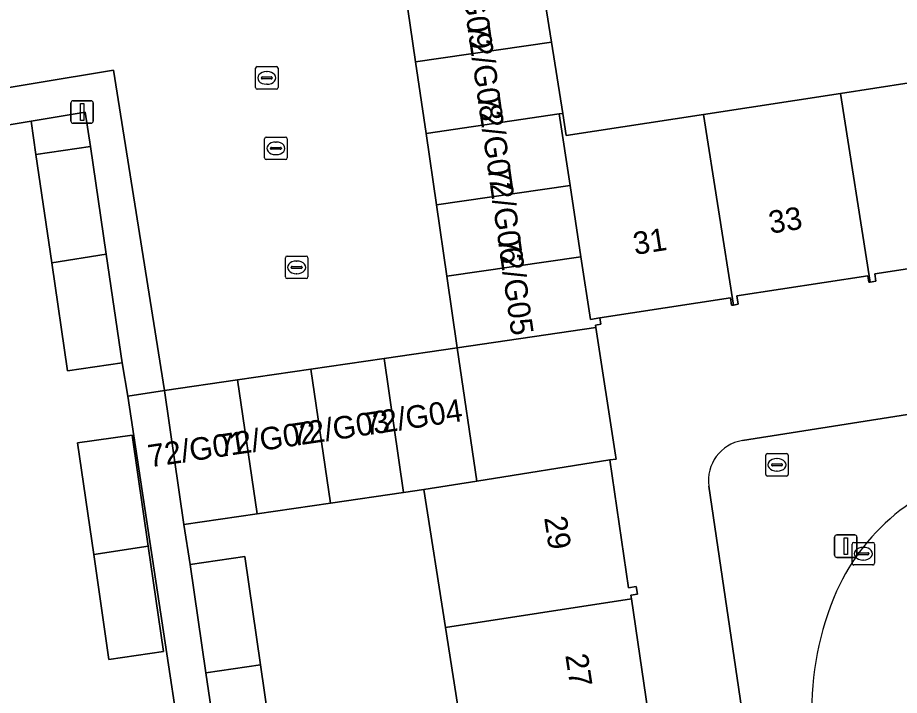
# Model space of a CAD drawing. Extents: x 160077 to 160948, y 386481 to 387498.
# Drawn here: x 160654.75 to 160693.87, y 387186.07 to 387216.16 of the extents above; entities that cross this region are included whole.
import ezdxf

# ---------------------------------------------------------------- set-up
doc = ezdxf.new("R2010")
doc.units = 0
for name, color, linetype in [('IMGEO_Brandkraan', 7, 'Continuous'), ('IMGEO_Erf', 7, 'Continuous'), ('IMGEO_Kolk', 7, 'Continuous'), ('IMGEO_Lichtmast', 7, 'Continuous'), ('IMGEO_Muur', 7, 'Continuous'), ('IMGEO_Pand', 7, 'Continuous'), ('IMGEO_Pand_nummerreeks', 7, 'Continuous'), ('IMGEO_Rijbaan_lokaal_open', 7, 'Continuous'), ('IMGEO_Rioolput', 7, 'Continuous'), ('IMGEO_Voetpad_open', 7, 'Continuous')]:
    doc.layers.add(name, color=color, linetype=linetype)

msp = doc.modelspace()

# ---------------------------------------------------------------- linework, layer by layer
at = {"layer": 'IMGEO_Brandkraan'}
for p, q in [((160687.943, 387195.88), (160687.943, 387196.732)), ((160688.018, 387196.806), (160688.87, 387196.806)), ((160688.431, 387196.586), (160688.456, 387196.586)), ((160688.944, 387196.732), (160688.944, 387195.88)), ((160688.202, 387196.3), (160688.202, 387196.312)), ((160688.64, 387196.263), (160688.242, 387196.263)), ((160688.245, 387196.349), (160688.643, 387196.349)), ((160688.686, 387196.312), (160688.686, 387196.3)), ((160688.87, 387195.806), (160688.018, 387195.806)), ((160688.454, 387196.026), (160688.429, 387196.026))]:
    msp.add_line(p, q, dxfattribs=at)
for points in [[(160687.943, 387195.88), (160687.943, 387196.732)], [(160688.018, 387196.806), (160688.87, 387196.806)], [(160688.944, 387196.732), (160688.944, 387195.88)], [(160688.87, 387195.806), (160688.018, 387195.806)]]:
    msp.add_lwpolyline(points, dxfattribs=at)
for centre, radius, start, end in [((160688.02, 387196.73), 0.0765, 91.552, 178.448), ((160688.02, 387196.73), 0.0765, 91.552, 178.448), ((160688.868, 387196.73), 0.0765, 1.552, 88.448), ((160688.868, 387196.73), 0.0765, 1.552, 88.448), ((160688.242, 387196.309), 0.0403, 85.8775, 175.7526), ((160688.239, 387196.299), 0.0366, 178.938, 274.7102), ((160688.643, 387196.306), 0.043, 264.8664, 352.4533), ((160688.647, 387196.311), 0.0386, 1.7309, 96.639), ((160688.02, 387195.882), 0.0765, 181.552, 268.448), ((160688.02, 387195.882), 0.0765, 181.552, 268.448), ((160688.868, 387195.882), 0.0765, 271.552, 358.448), ((160688.868, 387195.882), 0.0765, 271.552, 358.448)]:
    msp.add_arc(centre, radius, start, end, dxfattribs=at)
for centre, major_axis, ratio, start_param, end_param in [((160688.43, 387196.306), (-0.387, 0.002), 0.722429, 4.712389, 7.853982), ((160688.455, 387196.306), (-0.39, 0.002), 0.717154, 1.570796, 4.712389)]:
    msp.add_ellipse(centre, major_axis=major_axis, ratio=ratio, start_param=start_param, end_param=end_param, dxfattribs=at)
at = {"layer": 'IMGEO_Erf'}
for points in [[(160739.869, 387220.281), (160739.774, 387220.861), (160739.288, 387223.838), (160738.801, 387226.816), (160738.168, 387230.927), (160677.434, 387221.404), (160677.935, 387218.237), (160678.435, 387215.071), (160678.936, 387211.904), (160679.091, 387210.921), (160685.18, 387211.859), (160691.269, 387212.796), (160697.357, 387213.734), (160703.446, 387214.672), (160709.534, 387215.609), (160715.621, 387216.547), (160721.711, 387217.485), (160727.798, 387218.422), (160733.887, 387219.36)], [(160658.122, 387192.328), (160657.403, 387197.278), (160659.825, 387197.63), (160660.543, 387192.689), (160661.221, 387188.021), (160658.799, 387187.669)]]:
    msp.add_lwpolyline(points, close=True, dxfattribs=at)
for points in [[(160662.567, 387163.286), (160661.89, 387167.945), (160661.171, 387172.895), (160663.593, 387173.247), (160659.633, 387199.356), (160659.38, 387200.827), (160656.958, 387200.475), (160656.261, 387205.275), (160655.562, 387210.084), (160655.346, 387211.568), (160647.148, 387210.207), (160648.129, 387203.95), (160648.147, 387203.838), (160649.083, 387197.872), (160650.037, 387191.793), (160650.99, 387185.715), (160651.944, 387179.635), (160652.898, 387173.557), (160653.852, 387167.478), (160656.247, 387167.852), (160657.196, 387161.798)], [(160686.911, 387197.382), (160745.685, 387206.642)], [(160698.585, 387205.678), (160692.786, 387204.785), (160692.836, 387204.46), (160692.584, 387204.421), (160692.519, 387204.411), (160692.474, 387204.702), (160686.662, 387203.807), (160686.719, 387203.434), (160686.508, 387203.401), (160686.429, 387203.389), (160686.378, 387203.716), (160680.582, 387202.824), (160680.624, 387202.55), (160680.386, 387202.513), (160680.404, 387202.399), (160681.283, 387196.729), (160681.31, 387196.555), (160681.031, 387196.527), (160681.859, 387190.849), (160682.201, 387190.899), (160682.25, 387190.563), (160681.964, 387190.521), (160681.987, 387190.363), (160682.815, 387184.685)], [(160678.457, 387158.774), (160677.511, 387164.838), (160676.566, 387170.901), (160675.62, 387176.965), (160674.674, 387183.029), (160673.729, 387189.092), (160672.775, 387195.21), (160671.877, 387195.079), (160668.628, 387194.605), (160665.379, 387194.13), (160662.129, 387193.656), (160662.406, 387191.883), (160664.828, 387192.235), (160665.526, 387187.43), (160666.224, 387182.626), (160663.802, 387182.274), (160676.001, 387102.39)], [(160691.744, 387154.627), (160687.555, 387181.136), (160687.082, 387184.127), (160685.422, 387195.359)]]:
    msp.add_lwpolyline(points, dxfattribs=at)
msp.add_arc((160687.187, 387195.62), 1.784, 98.8881, 188.4032, dxfattribs=at)
at = {"layer": 'IMGEO_Kolk'}
for p, q in [((160665.303, 387213.055), (160665.303, 387213.907)), ((160665.378, 387213.981), (160666.23, 387213.981)), ((160666.304, 387213.907), (160666.304, 387213.055)), ((160665.562, 387213.475), (160665.562, 387213.487)), ((160666, 387213.438), (160665.602, 387213.438)), ((160665.605, 387213.524), (160666.003, 387213.524)), ((160665.791, 387213.761), (160665.816, 387213.761)), ((160666.046, 387213.487), (160666.046, 387213.475)), ((160665.814, 387213.201), (160665.789, 387213.201)), ((160666.23, 387212.981), (160665.378, 387212.981)), ((160665.707, 387209.928), (160665.707, 387210.78)), ((160665.782, 387210.854), (160666.634, 387210.854)), ((160666.708, 387210.78), (160666.708, 387209.928)), ((160665.966, 387210.348), (160665.966, 387210.36)), ((160666.404, 387210.311), (160666.006, 387210.311)), ((160666.009, 387210.397), (160666.407, 387210.397)), ((160666.195, 387210.634), (160666.22, 387210.634)), ((160666.45, 387210.36), (160666.45, 387210.348)), ((160666.218, 387210.074), (160666.193, 387210.074)), ((160666.634, 387209.854), (160665.782, 387209.854)), ((160666.702, 387205.571), (160667.554, 387205.571)), ((160666.627, 387204.645), (160666.627, 387205.497)), ((160667.115, 387205.351), (160667.14, 387205.351)), ((160667.628, 387205.497), (160667.628, 387204.645)), ((160666.886, 387205.065), (160666.886, 387205.077)), ((160667.324, 387205.028), (160666.926, 387205.028)), ((160666.929, 387205.114), (160667.327, 387205.114)), ((160667.138, 387204.791), (160667.113, 387204.791)), ((160667.37, 387205.077), (160667.37, 387205.065)), ((160667.554, 387204.571), (160666.702, 387204.571))]:
    msp.add_line(p, q, dxfattribs=at)
for points in [[(160665.303, 387213.055), (160665.303, 387213.907)], [(160665.378, 387213.981), (160666.23, 387213.981)], [(160666.304, 387213.907), (160666.304, 387213.055)], [(160666.23, 387212.981), (160665.378, 387212.981)], [(160665.707, 387209.928), (160665.707, 387210.78)], [(160665.782, 387210.854), (160666.634, 387210.854)], [(160666.708, 387210.78), (160666.708, 387209.928)], [(160666.634, 387209.854), (160665.782, 387209.854)], [(160666.702, 387205.571), (160667.554, 387205.571)], [(160666.627, 387204.645), (160666.627, 387205.497)], [(160667.628, 387205.497), (160667.628, 387204.645)], [(160667.554, 387204.571), (160666.702, 387204.571)]]:
    msp.add_lwpolyline(points, dxfattribs=at)
for centre, radius, start, end in [((160665.38, 387213.905), 0.0765, 91.552, 178.448), ((160665.38, 387213.905), 0.0765, 91.552, 178.448), ((160666.228, 387213.905), 0.0765, 1.552, 88.448), ((160666.228, 387213.905), 0.0765, 1.552, 88.448), ((160665.602, 387213.484), 0.0403, 85.8775, 175.7526), ((160665.599, 387213.474), 0.0366, 178.938, 274.7102), ((160666.003, 387213.481), 0.043, 264.8664, 352.4533), ((160666.007, 387213.486), 0.0386, 1.7309, 96.639), ((160665.38, 387213.057), 0.0765, 181.552, 268.448), ((160665.38, 387213.057), 0.0765, 181.552, 268.448), ((160666.228, 387213.057), 0.0765, 271.552, 358.448), ((160666.228, 387213.057), 0.0765, 271.552, 358.448), ((160665.784, 387210.778), 0.0765, 91.552, 178.448), ((160665.784, 387210.778), 0.0765, 91.552, 178.448), ((160666.632, 387210.778), 0.0765, 1.552, 88.448), ((160666.632, 387210.778), 0.0765, 1.552, 88.448), ((160666.006, 387210.357), 0.0403, 85.8775, 175.7526), ((160666.003, 387210.347), 0.0366, 178.938, 274.7102), ((160666.407, 387210.354), 0.043, 264.8664, 352.4533), ((160666.411, 387210.359), 0.0386, 1.7309, 96.639), ((160665.784, 387209.93), 0.0765, 181.552, 268.448), ((160665.784, 387209.93), 0.0765, 181.552, 268.448), ((160666.632, 387209.93), 0.0765, 271.552, 358.448), ((160666.632, 387209.93), 0.0765, 271.552, 358.448), ((160666.704, 387205.495), 0.0765, 91.552, 178.448), ((160666.704, 387205.495), 0.0765, 91.552, 178.448), ((160667.552, 387205.495), 0.0765, 1.552, 88.448), ((160667.552, 387205.495), 0.0765, 1.552, 88.448), ((160666.926, 387205.074), 0.0403, 85.8775, 175.7526), ((160666.923, 387205.064), 0.0366, 178.938, 274.7102), ((160667.327, 387205.071), 0.043, 264.8664, 352.4533), ((160667.331, 387205.076), 0.0386, 1.7309, 96.639), ((160666.704, 387204.647), 0.0765, 181.552, 268.448), ((160666.704, 387204.647), 0.0765, 181.552, 268.448), ((160667.552, 387204.647), 0.0765, 271.552, 358.448), ((160667.552, 387204.647), 0.0765, 271.552, 358.448)]:
    msp.add_arc(centre, radius, start, end, dxfattribs=at)
for centre, major_axis, ratio, start_param, end_param in [((160665.79, 387213.481), (-0.387, 0.002), 0.722429, 4.712389, 7.853982), ((160665.815, 387213.481), (-0.39, 0.002), 0.717154, 1.570796, 4.712389), ((160666.194, 387210.354), (-0.387, 0.002), 0.722429, 4.712389, 7.853982), ((160666.219, 387210.354), (-0.39, 0.002), 0.717154, 1.570796, 4.712389), ((160667.114, 387205.071), (-0.387, 0.002), 0.722429, 4.712389, 7.853982), ((160667.139, 387205.071), (-0.39, 0.002), 0.717154, 1.570796, 4.712389)]:
    msp.add_ellipse(centre, major_axis=major_axis, ratio=ratio, start_param=start_param, end_param=end_param, dxfattribs=at)
at = {"layer": 'IMGEO_Lichtmast'}
for p, q in [((160657.115, 387211.568), (160657.115, 387212.368)), ((160657.115, 387212.368), (160657.115, 387211.568)), ((160657.215, 387212.468), (160658.005, 387212.468)), ((160658.005, 387212.468), (160657.215, 387212.468)), ((160658.105, 387212.368), (160658.105, 387211.568)), ((160658.105, 387211.568), (160658.105, 387212.368)), ((160658.005, 387211.468), (160657.215, 387211.468)), ((160657.215, 387211.468), (160658.005, 387211.468)), ((160691.003, 387192.294), (160691.003, 387193.094)), ((160691.003, 387193.094), (160691.003, 387192.294)), ((160691.103, 387193.194), (160691.893, 387193.194)), ((160691.893, 387193.194), (160691.103, 387193.194)), ((160691.993, 387193.094), (160691.993, 387192.294)), ((160691.993, 387192.294), (160691.993, 387193.094)), ((160691.893, 387192.194), (160691.103, 387192.194)), ((160691.103, 387192.194), (160691.893, 387192.194))]:
    msp.add_line(p, q, dxfattribs=at)
for points in [[(160657.535, 387212.343), (160657.685, 387212.343), (160657.685, 387211.593), (160657.535, 387211.593), (160657.535, 387212.343)], [(160691.423, 387193.069), (160691.573, 387193.069), (160691.573, 387192.319), (160691.423, 387192.319), (160691.423, 387193.069)]]:
    msp.add_lwpolyline(points, dxfattribs=at)
for centre, start, end in [((160657.215, 387212.368), 90, 180), ((160657.215, 387212.368), 90, 180), ((160658.005, 387212.368), 0, 90), ((160658.005, 387212.368), 360, 90), ((160657.215, 387211.568), 180, 270), ((160657.215, 387211.568), 180, 270), ((160658.005, 387211.568), 270, 0), ((160658.005, 387211.568), 270, 0), ((160691.103, 387193.094), 90, 180), ((160691.103, 387193.094), 90, 180), ((160691.893, 387193.094), 0, 90), ((160691.893, 387193.094), 360, 90), ((160691.103, 387192.294), 180, 270), ((160691.103, 387192.294), 180, 270), ((160691.893, 387192.294), 270, 0), ((160691.893, 387192.294), 270, 0)]:
    msp.add_arc(centre, 0.1, start, end, dxfattribs=at)
at = {"layer": 'IMGEO_Muur'}
for points in [[(160646.77, 387210.148), (160655.346, 387211.568)], [(160655.346, 387211.568), (160655.562, 387210.084)]]:
    msp.add_lwpolyline(points, dxfattribs=at)
at = {"layer": 'IMGEO_Pand'}
for points in [[(160671.946, 387217.364), (160672.408, 387214.192), (160678.435, 387215.071), (160677.935, 387218.237)], [(160678.773, 387211.88), (160678.936, 387211.904), (160678.435, 387215.071), (160672.408, 387214.192), (160672.871, 387211.02)], [(160697.357, 387213.734), (160691.269, 387212.796), (160692.584, 387204.421), (160692.836, 387204.46), (160692.786, 387204.785), (160698.585, 387205.678), (160698.65, 387205.253), (160698.687, 387205.259)], [(160691.269, 387212.796), (160685.18, 387211.859), (160686.508, 387203.401), (160686.719, 387203.434), (160686.662, 387203.807), (160692.474, 387204.702), (160692.519, 387204.411), (160692.584, 387204.421)], [(160672.871, 387211.02), (160673.334, 387207.847), (160679.26, 387208.712), (160678.773, 387211.88)], [(160685.18, 387211.859), (160679.091, 387210.921), (160678.936, 387211.904), (160678.773, 387211.88), (160679.26, 387208.712), (160679.746, 387205.543), (160680.173, 387202.763), (160680.582, 387202.824), (160686.378, 387203.716), (160686.429, 387203.389), (160686.508, 387203.401)], [(160655.562, 387210.084), (160656.261, 387205.275), (160658.679, 387205.653), (160657.984, 387210.436)], [(160679.746, 387205.543), (160679.26, 387208.712), (160673.334, 387207.847), (160673.796, 387204.675)], [(160656.261, 387205.275), (160656.958, 387200.475), (160659.38, 387200.827), (160658.679, 387205.653)], [(160673.796, 387204.675), (160674.259, 387201.503), (160680.404, 387202.399), (160680.386, 387202.513), (160680.624, 387202.55), (160680.582, 387202.824), (160680.173, 387202.763), (160679.746, 387205.543)], [(160674.259, 387201.503), (160675.122, 387195.584), (160681.031, 387196.527), (160681.31, 387196.555), (160681.283, 387196.729), (160680.404, 387202.399)], [(160671.877, 387195.079), (160672.775, 387195.21), (160675.122, 387195.584), (160674.259, 387201.503), (160671.01, 387201.029)], [(160668.628, 387194.605), (160671.877, 387195.079), (160671.01, 387201.029), (160667.76, 387200.555)], [(160667.76, 387200.555), (160664.51, 387200.081), (160665.379, 387194.13), (160668.628, 387194.605)], [(160665.379, 387194.13), (160664.51, 387200.081), (160661.261, 387199.607), (160662.129, 387193.656)], [(160660.543, 387192.689), (160659.825, 387197.63), (160657.403, 387197.278), (160658.122, 387192.328)], [(160672.775, 387195.21), (160673.729, 387189.092), (160681.987, 387190.363), (160681.964, 387190.521), (160682.25, 387190.563), (160682.201, 387190.899), (160681.859, 387190.849), (160681.031, 387196.527), (160675.122, 387195.584)], [(160658.122, 387192.328), (160658.799, 387187.669), (160661.221, 387188.021), (160660.543, 387192.689)], [(160664.828, 387192.235), (160662.406, 387191.883), (160663.104, 387187.078), (160665.526, 387187.43)], [(160682.882, 387184.292), (160682.866, 387184.402), (160683.222, 387184.454), (160683.18, 387184.739), (160682.815, 387184.685), (160681.987, 387190.363), (160673.729, 387189.092), (160674.674, 387183.029)], [(160663.802, 387182.274), (160666.224, 387182.626), (160665.526, 387187.43), (160663.104, 387187.078)]]:
    msp.add_lwpolyline(points, close=True, dxfattribs=at)
at = {"layer": 'IMGEO_Rijbaan_lokaal_open'}
msp.add_lwpolyline([(160672.871, 387211.02), (160672.408, 387214.192), (160671.946, 387217.364), (160671.483, 387220.536), (160630.743, 387214.278), (160631.539, 387209.272), (160659.003, 387213.818), (160661.261, 387199.607), (160664.51, 387200.081), (160667.76, 387200.555), (160671.01, 387201.029), (160674.259, 387201.503), (160673.796, 387204.675), (160673.334, 387207.847)], close=True, dxfattribs=at)
for centre, radius, start, end in [((160699.631, 387186.867), 9.363, 99.6473, 155.8188), ((160703.406, 387185.367), 13.422, 156.5811, 181.3379)]:
    msp.add_arc(centre, radius, start, end, dxfattribs=at)
at = {"layer": 'IMGEO_Rioolput'}
for p, q in [((160691.775, 387191.934), (160691.775, 387192.786)), ((160691.85, 387192.86), (160692.702, 387192.86)), ((160692.263, 387192.64), (160692.288, 387192.64)), ((160692.776, 387192.786), (160692.776, 387191.934)), ((160692.034, 387192.354), (160692.034, 387192.366)), ((160692.472, 387192.317), (160692.074, 387192.317)), ((160692.077, 387192.403), (160692.475, 387192.403)), ((160692.518, 387192.366), (160692.518, 387192.354)), ((160692.702, 387191.86), (160691.85, 387191.86)), ((160692.286, 387192.08), (160692.261, 387192.08))]:
    msp.add_line(p, q, dxfattribs=at)
for points in [[(160691.775, 387191.934), (160691.775, 387192.786)], [(160691.85, 387192.86), (160692.702, 387192.86)], [(160692.776, 387192.786), (160692.776, 387191.934)], [(160692.702, 387191.86), (160691.85, 387191.86)]]:
    msp.add_lwpolyline(points, dxfattribs=at)
for centre, radius, start, end in [((160691.852, 387192.784), 0.0765, 91.552, 178.448), ((160691.852, 387192.784), 0.0765, 91.552, 178.448), ((160692.7, 387192.784), 0.0765, 1.552, 88.448), ((160692.7, 387192.784), 0.0765, 1.552, 88.448), ((160692.074, 387192.363), 0.0403, 85.8775, 175.7526), ((160692.071, 387192.353), 0.0366, 178.938, 274.7102), ((160692.475, 387192.36), 0.043, 264.8664, 352.4533), ((160692.479, 387192.365), 0.0386, 1.7309, 96.639), ((160691.852, 387191.936), 0.0765, 181.552, 268.448), ((160691.852, 387191.936), 0.0765, 181.552, 268.448), ((160692.7, 387191.936), 0.0765, 271.552, 358.448), ((160692.7, 387191.936), 0.0765, 271.552, 358.448)]:
    msp.add_arc(centre, radius, start, end, dxfattribs=at)
for centre, major_axis, ratio, start_param, end_param in [((160692.262, 387192.36), (-0.387, 0.002), 0.722429, 4.712389, 7.853982), ((160692.287, 387192.36), (-0.39, 0.002), 0.717154, 1.570796, 4.712389)]:
    msp.add_ellipse(centre, major_axis=major_axis, ratio=ratio, start_param=start_param, end_param=end_param, dxfattribs=at)
at = {"layer": 'IMGEO_Voetpad_open'}
for points in [[(160646.77, 387210.148), (160647.148, 387210.207), (160655.346, 387211.568), (160657.741, 387211.965), (160657.984, 387210.436), (160658.679, 387205.653), (160659.38, 387200.827), (160659.633, 387199.356), (160661.261, 387199.607), (160659.003, 387213.818), (160631.539, 387209.272), (160631.716, 387208.156), (160631.674, 387208.141), (160631.737, 387207.742), (160638.663, 387208.876)], [(160657.984, 387210.436), (160657.741, 387211.965), (160655.346, 387211.568), (160655.562, 387210.084)]]:
    msp.add_lwpolyline(points, close=True, dxfattribs=at)
for points in [[(160745.685, 387206.642), (160686.911, 387197.382)], [(160676.001, 387102.39), (160663.802, 387182.274), (160663.104, 387187.078), (160662.406, 387191.883), (160662.129, 387193.656), (160661.261, 387199.607), (160659.633, 387199.356), (160663.593, 387173.247), (160664.31, 387168.306), (160664.989, 387163.638)], [(160685.422, 387195.359), (160687.082, 387184.127), (160687.555, 387181.136), (160690.522, 387181.605), (160689.988, 387185.054)]]:
    msp.add_lwpolyline(points, dxfattribs=at)
for centre, radius, start, end in [((160687.187, 387195.62), 1.784, 98.8881, 188.4032), ((160699.631, 387186.867), 9.363, 99.6473, 155.8188), ((160703.406, 387185.367), 13.422, 156.5811, 181.3379)]:
    msp.add_arc(centre, radius, start, end, dxfattribs=at)

# ---------------------------------------------------------------- texts
at = {"layer": 'IMGEO_Pand_nummerreeks'}
for s, rotation, p in [('72/G09', 278.1472, (160674.232, 387219.028)), ('72/G08', 278.1472, (160674.687, 387215.851)), ('72/G07', 278.1472, (160675.141, 387212.684)), ('72/G06', 278.1472, (160675.595, 387209.513)), ('33', 8.9152, (160688.153, 387206.563)), ('31', 8.9152, (160682.14, 387205.62)), ('72/G05', 278.1472, (160676.048, 387206.343)), ('72/G04', 8.4322, (160670.2, 387197.611)), ('72/G03', 8.4322, (160666.965, 387197.132)), ('72/G02', 8.4322, (160663.723, 387196.651)), ('72/G01', 8.4322, (160660.603, 387196.189)), ('29', 278.7468, (160678.109, 387193.957)), ('27', 278.7468, (160679.048, 387187.857))]:
    msp.add_text(s, height=1, rotation=rotation, dxfattribs=at).set_placement(p)

doc.saveas('drawing.dxf')
